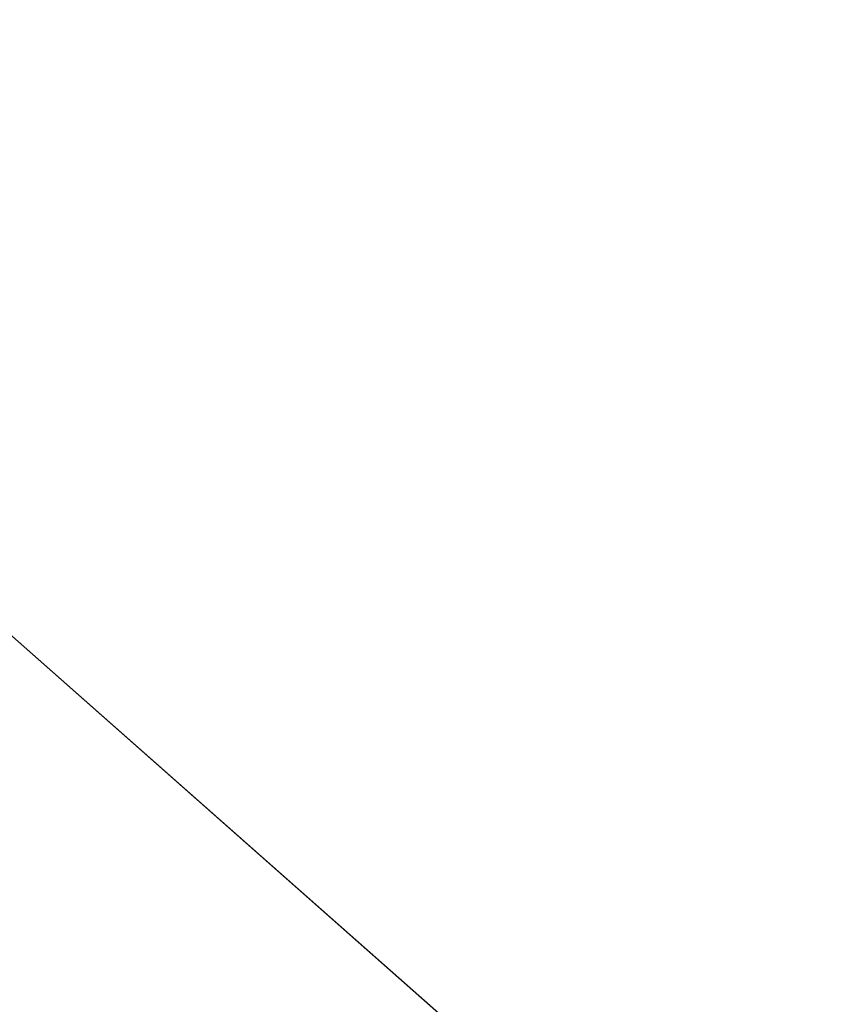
# Model space of a CAD drawing. Header units: millimetres. Extents: x 162876 to 168130, y 402614 to 405602.
# Tile 855 of 1056: x 165502.846 to 165503.211, y 403943.273 to 403943.714. Entities that reach past the tile are written whole.
import ezdxf
from ezdxf import colors
from ezdxf.entities.mleader import LeaderData, LeaderLine
from ezdxf.math import Vec2, Vec3

# ---------------------------------------------------------------- set-up
doc = ezdxf.new("R2010")
doc.units = ezdxf.units.MM
for name, color, linetype, lineweight in [('X-CA190022.004-UO-KAD_Percelen$0$B-WE-KG-GRENS_PERCEEL-GV', 150, 'Continuous', 9), ('X-CA190022.004-UO-OPB_Opbreek_v0.1$0$V-WE-VH-VERHARDING_TEGEL-A-200', 252, 'Continuous', 18), ('X-CA190022.004-UO-OPB_Opbreek_v0.1$0$X-XX-AL-T25- LEADER ASFALT', 7, 'Continuous', 25)]:
    doc.layers.add(name, color=color, linetype=linetype, lineweight=lineweight)
doc.styles.add('X-CA190022.004-UO-OPB_Opbreek_v0.1$0$NLCS-ISO-M200-T25', font='NLCS-ISO.ttf', dxfattribs={"height": 0.5})

msp = doc.modelspace()

# ---------------------------------------------------------------- leaders
at = {"layer": 'X-CA190022.004-UO-OPB_Opbreek_v0.1$0$X-XX-AL-T25- LEADER ASFALT'}
ml = msp.add_multileader_mtext('Standard', dxfattribs=at)
ml.set_content('\\A1;Wegvak 2.16; Fietspad Geerbosch\\PTotaal teervrij:\\PFrezen asfalt 25mm:  273.0m{\\H0.7x;\\S2^ ;\\H1.42857x; }', color=256, style='X-CA190022.004-UO-OPB_Opbreek_v0.1$0$NLCS-ISO-M200-T25')
ml.set_leader_properties(color=256, linetype='ByLayer', lineweight=-1)
ml.build(insert=Vec2(0, 0))
ml.multileader.update_dxf_attribs({"text_left_attachment_type": 5, "text_right_attachment_type": 5, "dogleg_length": 0.5, "arrow_head_size": 0.5})
ctx = ml.context
ctx.base_point, ctx.char_height, ctx.arrow_head_size, ctx.landing_gap_size, ctx.plane_origin, ctx.plane_x_axis, ctx.plane_y_axis = Vec3(165519.48273, 403953.67045), 0.5, 0.5, 0.18, Vec3(165445.82713, 403966.77398), Vec3(0.692899, 0.721035), Vec3(-0.721035, 0.692899)
ctx.left_attachment, ctx.right_attachment = 5, 5
notes = []
notes.append((ctx, [(0, (1, 1, 0), (165519.13628, 403953.30993), (0.692899, 0.721035), 0.5, [(1, [(165496.54628, 403920.17207), (165523.5587, 403949.43517)], 0, [])])]))
ctx.mtext.insert, ctx.mtext.text_direction, ctx.mtext.rotation, ctx.mtext.width, ctx.mtext.flow_direction = Vec3(165517.97311, 403955.37081), Vec3(0.692899, 0.721035), 0.805295, 10.2162077, 5
ctx.mtext.has_bg_fill, ctx.mtext.bg_color, ctx.mtext.bg_scale_factor, ctx.mtext.bg_transparency, ctx.mtext.use_window_bg_color = 1, -1027028792, 1.5, 0, 1
for ctx, leaders in notes:
    for number, flags, end, landing, length, lines in leaders:
        leader = LeaderData()
        leader.index, (leader.has_last_leader_line, leader.has_dogleg_vector, leader.attachment_direction) = number, flags
        leader.last_leader_point, leader.dogleg_vector, leader.dogleg_length = Vec3(end), Vec3(landing), length
        for number, points, colour, breaks in lines:
            line = LeaderLine()
            line.index, line.vertices, line.color, line.breaks = number, Vec3.list(points), colors.encode_raw_color(colour), breaks
            leader.lines.append(line)
        ctx.leaders.append(leader)

# ---------------------------------------------------------------- next in the draw order: hatches: boundary and pattern name
at = {"layer": 'X-CA190022.004-UO-OPB_Opbreek_v0.1$0$V-WE-VH-VERHARDING_TEGEL-A-200'}
h = msp.add_hatch(dxfattribs=at)
h.set_pattern_fill('AVH-TEGEL_300X300_HALFST-SO', color=256, scale=2, pattern_type=2)
h.set_pattern_definition([(0, (0, 0), (0.6, 0.3), [0.6, -0.6]), (90, (0, 0), (-0.6, 4e-17), [])])
edge = h.paths.add_edge_path()
edge.add_line((165502.21851, 403948.25784), (165509.293, 403941.944))
edge.add_arc((165506.53368, 403938.88209), 4.12178, -33.41883, 47.97559, ccw=False)
edge.add_line((165509.974, 403936.612), (165509.288, 403935.914))
edge.add_line((165509.288, 403935.914), (165506.299, 403938.205))
edge.add_line((165506.299, 403938.205), (165508.068, 403940.262))
edge.add_line((165508.068, 403940.262), (165502.868, 403944.836))
edge.add_line((165502.868, 403944.836), (165502.549, 403946.314))
edge.add_line((165502.549, 403946.314), (165501.39472, 403947.32963))
edge.add_line((165501.39472, 403947.32963), (165502.21851, 403948.25784))

# ---------------------------------------------------------------- next in the draw order: linework, layer by layer
at = {"layer": 'X-CA190022.004-UO-KAD_Percelen$0$B-WE-KG-GRENS_PERCEEL-GV', "flags": 128}
msp.add_lwpolyline([(165465.94, 403977.9), (165485.47, 403959.11), (165489.71, 403955.04), (165500.126, 403945.838), (165504.3, 403942.15), (165507.8, 403939), (165513.006, 403935.006), (165525.447, 403925.461), (165529.8, 403922.245), (165546.98, 403918.48), (165534.04, 403930.46), (165523.606, 403940.115), (165516.49, 403946.7), (165508.07, 403954.49), (165478.67, 403980.52)], dxfattribs=at)
msp.add_lwpolyline([(165494.566, 403939.736), (165497.079, 403937.449), (165504.3, 403942.15), (165500.126, 403945.838)], close=True, dxfattribs=at)

doc.saveas('drawing.dxf')
